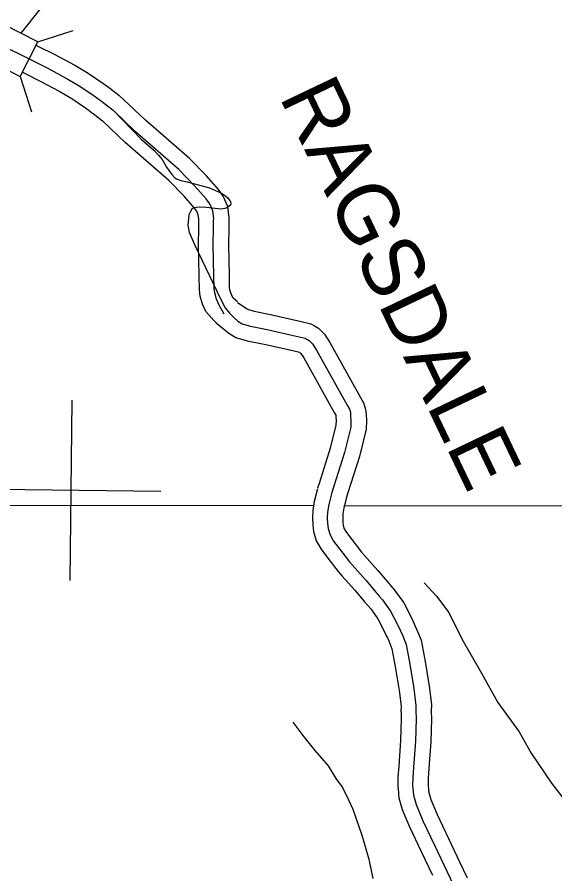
# Model space of a CAD drawing. Extents: x 1551132 to 1791609, y 378168 to 563823.
# Drawn here: x 1646727 to 1650012, y 515113 to 520342 of the extents above; entities that cross this region are included whole.
import ezdxf

# ---------------------------------------------------------------- set-up
doc = ezdxf.new("R2010")
doc.units = 0
for name, color, linetype in [('DESIGN - ROW - Right-of-Way and Easement Labels', 7, 'Continuous'), ('DESIGN - ROW - Right-of-Way Linework', 7, 'Continuous'), ('DESIGN - TRANSPORTATION - Text', 7, 'Continuous'), ('SURVEY - DRAINAGE - Bridge Hydraulic Data - Points - Locators', 7, 'Continuous'), ('SURVEY - DRAINAGE - Storm Sewer', 7, 'Continuous'), ('SURVEY - PROPERTY - Owners', 7, 'Continuous')]:
    doc.layers.add(name, color=color, linetype=linetype)

msp = doc.modelspace()

# ---------------------------------------------------------------- linework, layer by layer
at = {"layer": 'DESIGN - ROW - Right-of-Way Linework'}
for points in [[(1631718.573, 517372.303), (1648539.802, 517360.962)], [(1648722.356, 517360.845), (1656324.301, 517355.724)]]:
    msp.add_lwpolyline(points, dxfattribs=at)
at = {"layer": 'DESIGN - TRANSPORTATION - Text'}
for points in [[(1648466.706, 521817.401), (1648465.397, 521816.56), (1648386.066, 521723.799), (1648308.801, 521635.005), (1648268.244, 521595.646), (1648223.845, 521566.353), (1648189.429, 521536.894), (1648143.18, 521517.644), (1648073.048, 521504.777), (1647965.017, 521496.535), (1647878.661, 521467.925), (1647786.188, 521431.416), (1647723.598, 521388.415), (1647664.849, 521335.339), (1647624.292, 521295.979), (1647595.818, 521262.428), (1647534.886, 521197.377), (1647459.712, 521114.558), (1647368.006, 520995.98), (1647272.217, 520871.476), (1647170.044, 520721.048), (1646972.674, 520477.741), (1646870.776, 520394.231), (1646750.112, 520244.718)], [(1649214.11, 516889.775), (1649289.134, 516808.84), (1649363.932, 516707.887), (1649445.988, 516542.808), (1649563.56, 516337.278), (1649663.466, 516159.981), (1649793.321, 515980.327), (1649867.778, 515849.357), (1649991.591, 515665.777), (1650103.872, 515522.357)], [(1648410.662, 516039.528), (1648479.569, 515948.659), (1648546.576, 515865.807), (1648627.457, 515772.796), (1648674.548, 515696.186), (1648713.88, 515639.684), (1648751.004, 515565.199), (1648778.337, 515508.831), (1648832.494, 515350.085), (1648874.793, 515203.481), (1648899.425, 515085.103)]]:
    msp.add_lwpolyline(points, dxfattribs=at)
at = {"layer": 'SURVEY - DRAINAGE - Bridge Hydraulic Data - Points - Locators'}
for p, q in [((1647060.995, 518003.894), (1647048.353, 516903.932)), ((1647604.624, 517447.588), (1646504.725, 517460.238))]:
    msp.add_line(p, q, dxfattribs=at)
at = {"layer": 'SURVEY - DRAINAGE - Storm Sewer'}
for p, q in [((1646853.679, 520191.478), (1647069.686, 520261.658)), ((1646745.767, 519979.8), (1646815.964, 519763.785))]:
    msp.add_line(p, q, dxfattribs=at)
msp.add_lwpolyline([(1646534.114, 520087.628), (1646745.809, 519979.783), (1646853.679, 520191.478), (1646641.951, 520299.356)], close=True, dxfattribs=at)
at = {"layer": 'SURVEY - PROPERTY - Owners'}
for points in [[(1646364.705, 520293.269), (1646727.604, 520123.94), (1646910.075, 520032.913), (1647032.98, 519966.861), (1647110.228, 519921.577), (1647197.26, 519862.117), (1647242.725, 519829.358), (1647313.832, 519774.165), (1647427.962, 519656.229), (1647486.994, 519595.227), (1647561.943, 519529.967), (1647591.458, 519499.466), (1647613.05, 519473.091), (1647640.324, 519426.623), (1647671.623, 519382.08), (1647691.306, 519361.746), (1647701.514, 519355.454), (1647711.347, 519351.338), (1647727.022, 519345.154), (1647766.863, 519336.504), (1647903.068, 519300.37), (1647975.633, 519267.052), (1647999.399, 519252.652), (1648015.04, 519239.11), (1648027.373, 519222.193), (1648029.665, 519218.076), (1648032.64, 519204.084), (1648031.031, 519195.217), (1648023.265, 519187.909), (1648008.273, 519178.467), (1647996.224, 519174.658), (1647974.191, 519171.016), (1647882.41, 519180.517), (1647840.486, 519183.208), (1647822.478, 519181.5), (1647804.437, 519177.791), (1647794.987, 519169.858), (1647785.845, 519157.058), (1647775.837, 519136.232), (1647773.512, 519114.256), (1647770.854, 519070.272), (1647778.237, 519030.129), (1647811.086, 518955.552), (1647969.949, 518622.752), (1647999.098, 518568.251), (1648024.589, 518535.808), (1648050.172, 518509.374), (1648075.813, 518486.949), (1648101.538, 518470.515), (1648153.27, 518455.665), (1648254.892, 518435.989), (1648432.121, 518395.072), (1648485.878, 518382.188), (1648511.636, 518367.754), (1648532.177, 518347.92), (1648556.718, 518308.986), (1648742.864, 517974.428), (1648757.13, 517949.502), (1648762.855, 517931.393), (1648764.555, 517911.351), (1648766.072, 517879.309), (1648765.472, 517839.299), (1648727.197, 517685.829), (1648649.574, 517440.947)], [(1646843.468, 520171.517), (1646858.751, 520163.891), (1646953.449, 520116.649), (1647079.154, 520049.097), (1647160.727, 520001.279), (1647251.425, 519939.311), (1647299.207, 519904.885), (1647304.549, 519900.735), (1647347.806, 519867.151)], [(1646759.528, 520006.646), (1646776.17, 519998.345), (1646868.351, 519952.353), (1646988.565, 519887.751), (1647061.655, 519844.908), (1647145.153, 519787.857), (1647188.393, 519756.706), (1647191.126, 519754.581), (1647249.15, 519709.538)], [(1648073.063, 518604.544), (1648046.814, 518626.319), (1648034.531, 518653.628), (1648027.448, 518678.57), (1648025.339, 518692.971), (1648024.098, 518767.706), (1648019.898, 518950.011), (1648021.923, 519055.505), (1648022.073, 519094.981), (1648023.29, 519117.99), (1648013.882, 519187.008), (1647985.757, 519250.018), (1647956.391, 519291.003), (1647882.943, 519375.58), (1647780.096, 519480.449), (1647512.269, 519714.305), (1647345.723, 519868.492)], [(1647991.349, 518529.083), (1647961.991, 518585.035), (1647945.708, 518621.236), (1647935.042, 518658.795), (1647931.167, 518685.346), (1647929.825, 518765.839), (1647925.592, 518949.827), (1647927.634, 519056.588), (1647927.792, 519097.648), (1647928.659, 519114.073), (1647922.276, 519160.899), (1647903.551, 519202.859), (1647882.31, 519232.501), (1647813.628, 519311.595), (1647715.331, 519411.822), (1647448.629, 519644.695), (1647319.282, 519768.531)], [(1647929.417, 518490.749), (1647880.393, 518545.317), (1647860.268, 518590.076), (1647846.152, 518639.769), (1647840.569, 518678.012), (1647839.136, 518764.039), (1647834.869, 518949.652), (1647836.927, 519057.63), (1647837.094, 519100.214), (1647837.627, 519110.306), (1647834.153, 519135.782), (1647824.469, 519157.491), (1647811.045, 519176.225), (1647746.946, 519250.043), (1647653.032, 519345.796), (1647387.405, 519577.735), (1647249.283, 519708.713)], [(1648074.072, 518601.535), (1648132.545, 518562.592), (1648140.737, 518557.367), (1648175.278, 518547.45), (1648274.467, 518528.242), (1648453.713, 518486.857), (1648520.561, 518470.84), (1648543.794, 518457.823), (1648568.36, 518444.056), (1648605.867, 518407.839), (1648637.858, 518357.087), (1648824.979, 518020.771), (1648837.903, 517998.187), (1648843.978, 517987.578), (1648855.919, 517949.819), (1648858.653, 517917.568), (1648860.394, 517880.834), (1648859.586, 517827.024), (1648817.97, 517660.145), (1648748.03, 517439.489), (1648739.455, 517412.446)], [(1647928.908, 518490.24), (1647942.975, 518476.682), (1648021.231, 518414.18), (1648063.83, 518386.963), (1648132.095, 518367.371), (1648236.068, 518347.237), (1648411.347, 518306.769), (1648452.513, 518296.902), (1648453.363, 518296.427), (1648457.062, 518294.352), (1648461.287, 518290.277), (1648478.662, 518262.71), (1648663.866, 517929.843), (1648673.365, 517913.259), (1648674.032, 517905.367), (1648675.332, 517877.842), (1648674.932, 517851.108), (1648639.874, 517710.529), (1648571.684, 517495.407), (1648563.109, 517468.364)], [(1648561.484, 517462.589), (1648542.468, 517385.162), (1648533.777, 517331.669), (1648530.685, 517286.268), (1648532.652, 517243.692), (1648537.61, 517202.558), (1648554.693, 517145.556), (1648584.15, 517094.172), (1648625.366, 517040.67), (1648688.298, 516959.326), (1648711.689, 516932.959), (1648789.995, 516844.665), (1648849.202, 516773.73), (1648871.785, 516748.438), (1648888.143, 516729.954), (1648930.75, 516669.927), (1648968.016, 516599.084), (1648984.399, 516563.316), (1648988.757, 516553.658), (1648997.082, 516535.191), (1649016.382, 516486.789), (1649037.048, 516378.103), (1649060.705, 516232.616), (1649072.447, 516136.139), (1649072.105, 516107.188), (1649072.313, 516099.696), (1649073.455, 516058.962), (1649069.88, 515927.517), (1649058.047, 515769.729), (1649053.055, 515704.894), (1649052.355, 515648.918), (1649056.263, 515609.083), (1649057.138, 515596.725), (1649058.572, 515576.524), (1649079.288, 515505.773), (1649123.57, 515400.795), (1649194.635, 515249.758), (1649263.592, 515106.012)], [(1648649.574, 517440.947), (1648631.416, 517367.037), (1648623.983, 517321.294), (1648621.533, 517285.285), (1648623.108, 517251.226), (1648626.733, 517221.141), (1648638.583, 517181.607), (1648659.774, 517144.64), (1648697.164, 517096.105), (1648758.18, 517017.245), (1648858.761, 516903.842), (1648917.876, 516833.015), (1648939.575, 516808.706), (1648959.291, 516786.43), (1649008.215, 516717.504), (1649049.448, 516639.118), (1649066.972, 516600.859), (1649080.597, 516570.65), (1649103.863, 516512.29), (1649126.387, 516393.862), (1649150.528, 516245.383), (1649163.22, 516141.106), (1649162.828, 516107.913), (1649164.195, 516058.995), (1649160.495, 515922.892), (1649148.495, 515762.854), (1649143.72, 515700.844), (1649143.12, 515652.793), (1649146.661, 515616.709), (1649148.361, 515592.658), (1649164.878, 515536.248), (1649206.427, 515437.746), (1649276.566, 515288.684), (1649391.564, 515048.953)], [(1648741.139, 517418.447), (1648723.881, 517348.195), (1648717.756, 517310.511), (1648715.972, 517284.26), (1648717.139, 517259.051), (1648719.381, 517240.459), (1648725.78, 517219.083), (1648738.38, 517197.108), (1648771.796, 517153.731), (1648830.82, 517077.446), (1648850.086, 517055.721), (1648930.242, 516965.352), (1648989.257, 516894.642), (1649010.049, 516871.349), (1649033.248, 516845.14), (1649088.738, 516766.963), (1649134.096, 516680.736), (1649152.812, 516639.885), (1649157.387, 516629.727), (1649167.411, 516607.509), (1649194.802, 516538.799), (1649219.252, 516410.238), (1649243.901, 516258.65), (1649257.576, 516146.272), (1649257.134, 516108.671), (1649257.242, 516104.863), (1649258.517, 516059.029), (1649254.684, 515918.083), (1649242.509, 515755.712), (1649237.968, 515696.628), (1649237.468, 515656.818), (1649240.626, 515624.634), (1649241.676, 515609.775), (1649241.701, 515609.434), (1649253.85, 515567.924), (1649292.558, 515476.164), (1649361.731, 515329.151), (1649430.388, 515186.031), (1649477.262, 515088.304)]]:
    msp.add_lwpolyline(points, dxfattribs=at)

# ---------------------------------------------------------------- texts
at = {"layer": 'DESIGN - ROW - Right-of-Way and Easement Labels'}
msp.add_text('RAGSDALE', height=370.006, rotation=295.517819, dxfattribs=at).set_placement((1648325.416, 519858.351))

doc.saveas('drawing.dxf')
